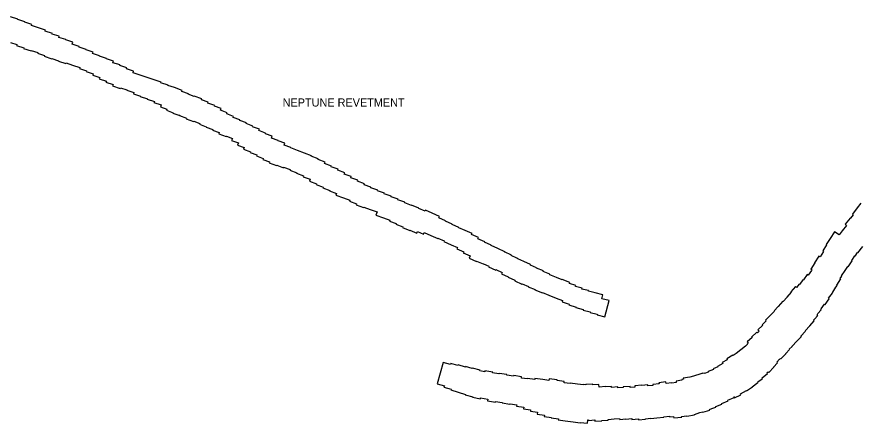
# Model space of a CAD drawing. Extents: x 2650582 to 3923188, y 277893 to 989177.
# Drawn here: x 3859336 to 3875937, y 310166 to 318172 of the extents above; entities that cross this region are included whole.
import ezdxf

# ---------------------------------------------------------------- set-up
doc = ezdxf.new("R2010")
doc.units = 0
doc.layers.add('Level 3', color=7, linetype='Continuous')

msp = doc.modelspace()

# ---------------------------------------------------------------- linework, layer by layer
at = {"layer": 'Level 3'}
for points in [[(3860168, 317790), (3860030, 317834), (3860035, 317847), (3859896, 317893), (3859901, 317908), (3859763, 317954), (3859764, 317958), (3859625, 318003), (3859631, 318023), (3859492, 318069), (3859494, 318073), (3859355, 318118), (3859356, 318124), (3859208, 318172)], [(3861900, 316978), (3861761, 317021), (3861763, 317026), (3861624, 317072), (3861634, 317104), (3861495, 317149), (3861501, 317167), (3861363, 317213), (3861367, 317224), (3861228, 317269), (3861237, 317300), (3861099, 317345), (3861101, 317352), (3860962, 317398), (3860963, 317401), (3860826, 317447), (3860835, 317478), (3860697, 317524), (3860699, 317530), (3860560, 317575), (3860564, 317587), (3860425, 317632), (3860438, 317672), (3860299, 317717), (3860300, 317723), (3860162, 317767), (3860168, 317790)], [(3859208, 317665), (3859336, 317624), (3859331, 317607), (3859470, 317563), (3859466, 317549), (3859615, 317500), (3859617, 317510), (3859746, 317468), (3859743, 317457), (3859880, 317412), (3859876, 317395)], [(3859876, 317395), (3860025, 317347), (3860026, 317350), (3860155, 317308), (3860153, 317301), (3860301, 317253), (3860305, 317264), (3860434, 317222), (3860433, 317220), (3860572, 317175), (3860566, 317154), (3860704, 317109), (3860698, 317092), (3860837, 317046), (3860829, 317022), (3860968, 316977), (3860959, 316952), (3861098, 316907), (3861090, 316883), (3861229, 316837), (3861221, 316812), (3861369, 316763), (3861373, 316775), (3861502, 316734), (3861500, 316726), (3861638, 316683), (3861629, 316654)], [(3863603, 316211), (3863470, 316259), (3863478, 316282), (3863346, 316331), (3863358, 316363), (3863226, 316411), (3863230, 316424), (3863097, 316472), (3863103, 316488), (3862970, 316537), (3862976, 316554), (3862829, 316607), (3862827, 316605), (3862710, 316648), (3862713, 316657), (3862581, 316704), (3862588, 316724), (3862441, 316778), (3862441, 316777), (3862309, 316821), (3862311, 316828), (3862173, 316873), (3862176, 316884), (3862037, 316929), (3862038, 316931), (3861899, 316976), (3861900, 316978)], [(3861629, 316654), (3861769, 316610), (3861765, 316600), (3861905, 316555), (3861904, 316552), (3862043, 316507), (3862035, 316485), (3862174, 316440), (3862160, 316396), (3862288, 316354), (3862280, 316332), (3862412, 316283), (3862409, 316275), (3862541, 316227), (3862540, 316225), (3862673, 316178), (3862667, 316162), (3862815, 316109), (3862817, 316114), (3862935, 316071), (3862929, 316055), (3863062, 316007), (3863059, 315999), (3863192, 315950), (3863188, 315938), (3863320, 315890), (3863312, 315868)], [(3864109, 315956), (3863977, 316004), (3863984, 316021), (3863851, 316068), (3863855, 316081), (3863724, 316130), (3863728, 316143), (3863597, 316191), (3863603, 316211)], [(3865916, 315026), (3865781, 315075), (3865790, 315098), (3865652, 315148), (3865660, 315168), (3865523, 315218), (3865528, 315233), (3865392, 315284), (3865402, 315310), (3865265, 315361), (3865270, 315375), (3865132, 315424), (3865134, 315432), (3864998, 315483), (3864999, 315486), (3864862, 315536), (3864863, 315540), (3864726, 315590), (3864728, 315595), (3864596, 315644), (3864610, 315682), (3864478, 315731), (3864479, 315736), (3864348, 315784), (3864361, 315821), (3864228, 315870), (3864232, 315881), (3864100, 315930), (3864109, 315956)], [(3863312, 315868), (3863458, 315813), (3863461, 315819), (3863578, 315777), (3863564, 315738), (3863696, 315691), (3863680, 315646), (3863812, 315597), (3863799, 315562), (3863932, 315515)], [(3863932, 315515), (3863926, 315498), (3864058, 315451), (3864051, 315431), (3864183, 315383), (3864177, 315363), (3864309, 315316), (3864301, 315295), (3864448, 315241), (3864451, 315248), (3864584, 315199), (3864587, 315207), (3864714, 315161), (3864710, 315151), (3864847, 315101), (3864843, 315091), (3864980, 315041), (3864973, 315022), (3865111, 314972), (3865097, 314935), (3865234, 314885), (3865227, 314866), (3865364, 314817), (3865357, 314801), (3865495, 314751), (3865492, 314742), (3865629, 314692), (3865616, 314657)], [(3867656, 314239), (3867512, 314303), (3867511, 314302), (3867378, 314361), (3867371, 314346), (3867247, 314396), (3867249, 314403), (3867105, 314461), (3867103, 314456), (3866973, 314508), (3866976, 314520), (3866838, 314569), (3866841, 314577), (3866704, 314627), (3866707, 314636), (3866569, 314686), (3866573, 314697), (3866437, 314747), (3866440, 314756), (3866304, 314805), (3866306, 314813), (3866170, 314863), (3866177, 314885), (3866040, 314934), (3866046, 314951), (3865909, 315001), (3865916, 315026)], [(3865616, 314657), (3865764, 314604), (3865765, 314606), (3865891, 314559), (3865883, 314538), (3866019, 314488), (3866013, 314466), (3866160, 314413), (3866164, 314423), (3866291, 314377), (3866291, 314376), (3866428, 314328), (3866405, 314265), (3866553, 314212), (3866553, 314212), (3866681, 314166), (3866674, 314145), (3866800, 314099), (3866796, 314089), (3866931, 314036), (3866925, 314019), (3867070, 313960), (3867073, 313966), (3867209, 313912), (3867220, 313940), (3867338, 313887), (3867353, 313922), (3867487, 313862)], [(3875951, 314503), (3875879, 314409), (3875879, 314409), (3875783, 314285), (3875800, 314272), (3875744, 314203), (3875740, 314206), (3875641, 314085), (3875668, 314063), (3875580, 313957), (3875584, 313954), (3875522, 313879)], [(3868676, 313675), (3868542, 313732), (3868545, 313740), (3868410, 313798), (3868422, 313825), (3868288, 313882), (3868296, 313902), (3868162, 313960), (3868163, 313961), (3868034, 314015), (3868038, 314024), (3867905, 314083), (3867905, 314085), (3867772, 314144), (3867775, 314151), (3867642, 314211), (3867656, 314239)], [(3875522, 313879), (3875431, 313938), (3875346, 313807), (3875347, 313806), (3875268, 313684), (3875275, 313679), (3875199, 313561), (3875217, 313549), (3875149, 313444), (3875126, 313459), (3875040, 313327), (3875046, 313323), (3874967, 313202), (3874987, 313189), (3874979, 313177)], [(3867487, 313862), (3867488, 313864), (3867620, 313804), (3867624, 313812), (3867747, 313756), (3867743, 313747), (3867885, 313683), (3868011, 313630), (3867998, 313599), (3868132, 313543), (3868122, 313519), (3868257, 313462), (3868237, 313415), (3868381, 313353), (3868384, 313361), (3868518, 313304)], [(3870340, 312880), (3870213, 312920), (3870220, 312940), (3870073, 312994), (3870072, 312988), (3869960, 313034), (3869961, 313037), (3869826, 313092), (3869829, 313101), (3869696, 313156), (3869700, 313168), (3869565, 313222), (3869568, 313229), (3869445, 313278), (3869450, 313292), (3869318, 313350), (3869318, 313351), (3869197, 313404), (3869175, 313414), (3869066, 313467), (3869070, 313476), (3868938, 313540), (3868939, 313542), (3868805, 313606), (3868805, 313608), (3868671, 313664), (3868676, 313675)], [(3875883, 313528), (3875888, 313524), (3875988, 313645)], [(3875544, 313015), (3875577, 313062), (3875572, 313066), (3875643, 313173), (3875642, 313174), (3875693, 313250), (3875699, 313246), (3875778, 313364), (3875772, 313368), (3875833, 313460), (3875836, 313458), (3875883, 313528)], [(3868518, 313304), (3868519, 313305), (3868627, 313260), (3868621, 313248), (3868762, 313179), (3868768, 313191), (3868889, 313132), (3868879, 313111), (3869010, 313048), (3869006, 313040), (3869140, 312983), (3869136, 312971), (3869279, 312908), (3869281, 312912), (3869407, 312860), (3869404, 312855), (3869538, 312802), (3869535, 312794), (3869681, 312734), (3869682, 312738), (3869808, 312688), (3869807, 312687), (3869952, 312627), (3869952, 312629), (3870077, 312583), (3870069, 312557), (3870207, 312512), (3870202, 312495)], [(3874979, 313177), (3874979, 313177), (3874914, 313082), (3874896, 313095), (3874820, 312992), (3874813, 312997), (3874741, 312899), (3874735, 312903), (3874686, 312839), (3874667, 312856), (3874572, 312751), (3874579, 312745), (3874494, 312651), (3874498, 312648), (3874422, 312565), (3874417, 312570), (3874322, 312467), (3874326, 312463), (3874245, 312378), (3874249, 312374), (3874163, 312288), (3874166, 312285), (3874076, 312195), (3874089, 312182), (3874006, 312102), (3874015, 312092), (3873925, 312007), (3873949, 311982)], [(3874541, 311622), (3874601, 311680), (3874598, 311683), (3874692, 311779), (3874689, 311782), (3874780, 311872), (3874771, 311880), (3874864, 311976), (3874857, 311983), (3874949, 312083), (3874946, 312087), (3875033, 312182), (3875018, 312195), (3875024, 312201), (3875026, 312200), (3875035, 312214), (3875102, 312287), (3875091, 312297), (3875100, 312309), (3875094, 312313), (3875103, 312327), (3875168, 312398), (3875160, 312405), (3875170, 312421), (3875238, 312509), (3875247, 312502), (3875330, 312616), (3875316, 312626), (3875392, 312729), (3875389, 312732), (3875395, 312741), (3875391, 312743), (3875396, 312751), (3875398, 312750), (3875461, 312846), (3875484, 312881), (3875477, 312885), (3875556, 313007), (3875544, 313015)], [(3870202, 312495), (3870344, 312453), (3870342, 312442), (3870484, 312408), (3870481, 312393), (3870623, 312358), (3870620, 312349), (3870762, 312313), (3870758, 312299), (3870911, 312258), (3870993, 312581), (3870852, 312617), (3870871, 312694), (3870719, 312732), (3870719, 312731), (3870587, 312765), (3870590, 312777), (3870460, 312809), (3870464, 312824), (3870335, 312861), (3870340, 312880)], [(3873949, 311982), (3873914, 311946), (3873902, 311958), (3873800, 311862), (3873810, 311851), (3873714, 311766), (3873733, 311744), (3873714, 311723), (3873717, 311720), (3873699, 311700), (3873680, 311685), (3873682, 311684), (3873587, 311612), (3873590, 311608), (3873496, 311542), (3873497, 311540), (3873434, 311499), (3873431, 311504), (3873310, 311432), (3873321, 311414), (3873223, 311361), (3873235, 311339), (3873130, 311284), (3873133, 311278), (3873043, 311236), (3873047, 311226), (3872943, 311181), (3872947, 311171), (3872874, 311144), (3872870, 311153), (3872843, 311144), (3872841, 311150), (3872802, 311136), (3872801, 311139), (3872653, 311093), (3872582, 311075), (3872453, 311051), (3872457, 311031), (3872427, 311024), (3872429, 311015), (3872313, 310992), (3872318, 310967), (3872231, 310951), (3872230, 310963), (3872116, 310947), (3872111, 310979), (3871976, 310962), (3871979, 310943), (3871855, 310928), (3871857, 310911), (3871760, 310900), (3871758, 310920), (3871641, 310907), (3871639, 310917), (3871500, 310902), (3871503, 310878), (3871410, 310871), (3871409, 310891), (3871272, 310880), (3871273, 310869), (3871169, 310860), (3871168, 310879), (3871045, 310869), (3871043, 310891), (3870922, 310881)], [(3873814, 310885), (3873920, 310969), (3873915, 310975), (3874017, 311047), (3874007, 311061), (3874115, 311142), (3874103, 311159), (3874125, 311179), (3874140, 311165), (3874235, 311267), (3874232, 311271), (3874311, 311356), (3874299, 311368), (3874352, 311426), (3874353, 311424), (3874370, 311441), (3874378, 311433), (3874473, 311535), (3874472, 311536), (3874547, 311617), (3874541, 311622)], [(3867727, 311362), (3867607, 310941), (3867751, 310900), (3867744, 310876), (3867887, 310836), (3867882, 310821), (3868025, 310780), (3868023, 310774), (3868166, 310733), (3868164, 310725), (3868309, 310686), (3868307, 310677), (3868460, 310645), (3868464, 310665), (3868607, 310642), (3868601, 310605), (3868755, 310580), (3868757, 310592), (3868890, 310572), (3868889, 310566), (3869043, 310543), (3869044, 310547), (3869177, 310527), (3869174, 310502), (3869315, 310482), (3869310, 310448), (3869450, 310429), (3869446, 310401), (3869586, 310382), (3869581, 310346), (3869720, 310327), (3869716, 310299), (3869858, 310280), (3869857, 310272), (3869996, 310254), (3869992, 310230), (3870129, 310212), (3870129, 310211), (3870285, 310190), (3870285, 310194), (3870427, 310175), (3870428, 310182), (3870569, 310166), (3870576, 310231)], [(3870922, 310881), (3870922, 310887), (3870797, 310877), (3870793, 310930), (3870675, 310921), (3870673, 310937), (3870535, 310926), (3870535, 310924), (3870493, 310929), (3870492, 310920), (3870371, 310936), (3870370, 310932), (3870228, 310951), (3870228, 310947), (3870108, 310963), (3870111, 310987), (3869969, 311005), (3869971, 311018), (3869815, 311039), (3869811, 311007), (3869687, 311024), (3869687, 311027), (3869533, 311048), (3869530, 311026), (3869390, 311045), (3869389, 311038), (3869267, 311056), (3869271, 311081), (3869117, 311104), (3869115, 311095), (3868981, 311115), (3868982, 311125), (3868828, 311147), (3868826, 311136), (3868702, 311156), (3868705, 311174), (3868550, 311199), (3868546, 311175), (3868451, 311196), (3868455, 311209), (3868304, 311249), (3868302, 311244), (3868168, 311282), (3868165, 311272), (3868022, 311313), (3868019, 311301), (3867877, 311342), (3867871, 311321), (3867727, 311362)], [(3870576, 310231), (3870592, 310233), (3870593, 310220), (3870711, 310229), (3870714, 310204), (3870851, 310215), (3870851, 310216), (3870975, 310227), (3870974, 310239), (3871095, 310249), (3871095, 310251), (3871202, 310259), (3871203, 310241), (3871323, 310251), (3871323, 310248), (3871444, 310257), (3871445, 310241), (3871573, 310251), (3871575, 310233), (3871714, 310248), (3871714, 310253), (3871814, 310264), (3871815, 310258), (3871932, 310271), (3871933, 310270), (3872073, 310286), (3872073, 310289), (3872184, 310303), (3872186, 310288), (3872264, 310300), (3872267, 310270), (3872424, 310286), (3872422, 310300), (3872523, 310311), (3872524, 310306), (3872679, 310330), (3872678, 310340), (3872784, 310377), (3872839, 310391), (3872841, 310385), (3872975, 310424), (3872971, 310438), (3873016, 310452), (3873014, 310456), (3873098, 310484), (3873093, 310497), (3873217, 310543), (3873213, 310554), (3873339, 310608), (3873334, 310619), (3873456, 310675), (3873452, 310683), (3873453, 310684), (3873461, 310667), (3873586, 310727), (3873579, 310741), (3873699, 310808), (3873702, 310803), (3873816, 310882), (3873814, 310885)]]:
    msp.add_lwpolyline(points, dxfattribs=at)

# ---------------------------------------------------------------- texts
msp.add_text('NEPTUNE REVETMENT', height=160, dxfattribs=at).set_placement((3864568, 316405))

doc.saveas('drawing.dxf')
